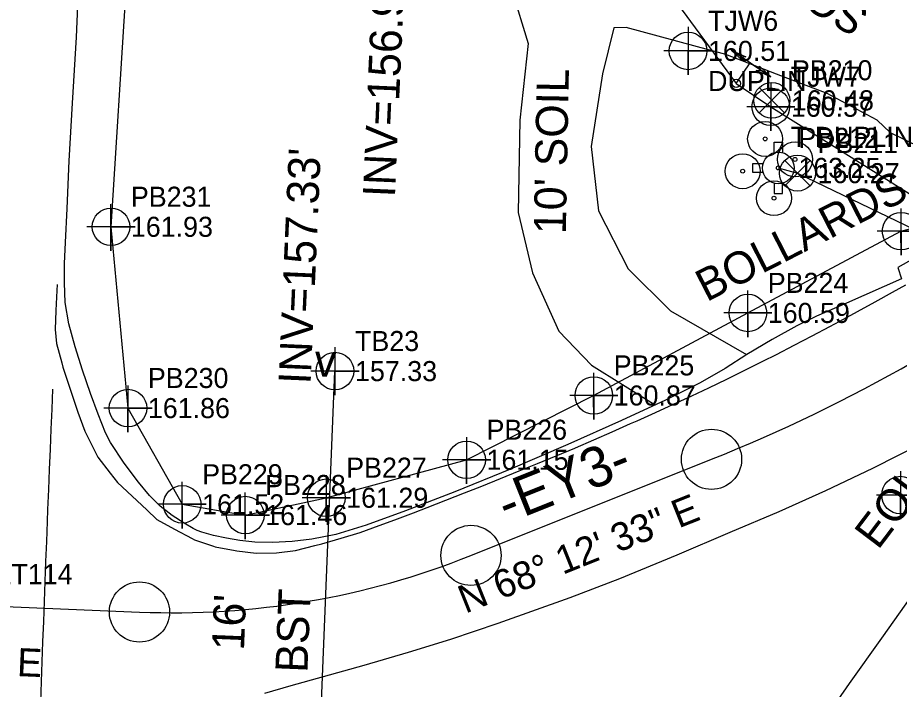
# Model space of a CAD drawing. Extents: x 2262665 to 2270527, y 505476 to 514960.
# Drawn here: x 2266379 to 2266488.9, y 511554.9 to 511638.6 of the extents above; entities that cross this region are included whole.
import ezdxf

# ---------------------------------------------------------------- set-up
doc = ezdxf.new("R2010")
doc.units = 0
for name, color, linetype in [('Default Symbol Cogo Number', 7, 'Continuous'), ('Exist Horizontal Alignment', 7, 'Continuous'), ('Exist Horizontal Alignment Direction Label', 7, 'Continuous'), ('Exist Roads EOP', 7, 'Continuous'), ('Exist Roads EOP Text', 7, 'Continuous'), ('Exist Roads EOT', 7, 'Continuous'), ('Exist Roads Soil', 7, 'Continuous'), ('Exist Roads Soil Text', 7, 'Continuous'), ('Exist Structure Minor Culvert Topo Terminator', 7, 'Continuous'), ('Exist Structure Minor Pipes RCP 15 Inch', 7, 'Continuous'), ('Exist Structure Minor Pipes RCP 15 Inch Cogo Elevation', 7, 'Continuous'), ('Exist Structure Minor Pipes RCP 15 Inch Cogo Number', 7, 'Continuous'), ('Exist Structure Minor Pipes RCP 15 Inch Cogo Point CELL', 7, 'Continuous'), ('Exist Structure Minor Pipes RCP 15 Inch Invert', 7, 'Continuous'), ('Exist Utilities Other Located Object CELL', 7, 'Continuous'), ('Exist Utilities Other Located Object Text', 7, 'Continuous'), ('Exist Utilities Telephone UG Conduit SUE LOS B', 7, 'Continuous'), ('Exist Utilities Telephone UG Conduit SUE LOS B Cogo Elevation', 7, 'Continuous'), ('Exist Utilities Telephone UG Conduit SUE LOS B Cogo Number', 7, 'Continuous'), ('Exist Utilities Telephone UG Conduit SUE LOS B Cogo Point CELL', 7, 'Continuous'), ('Exist Utilities Water Change of Service SUE CELL', 7, 'Continuous'), ('Exist Utilities Water Fire Hydrant CELL', 7, 'Continuous'), ('Exist Utilities Water Fire Hydrant Cogo Elevation', 7, 'Continuous'), ('Exist Utilities Water Fire Hydrant Cogo Number', 7, 'Continuous'), ('Exist Utilities Water UG Line SUE LOS B', 7, 'Continuous'), ('Exist Utilities Water UG Line SUE LOS B Cogo Comment', 7, 'Continuous'), ('Exist Utilities Water UG Line SUE LOS B Cogo Elevation', 7, 'Continuous'), ('Exist Utilities Water UG Line SUE LOS B Cogo Number', 7, 'Continuous'), ('Exist Utilities Water UG Line SUE LOS B Cogo Point CELL', 7, 'Continuous'), ('Exist Utilities Water UG Line SUE LOS B Text', 7, 'Continuous'), ('Exist Utilities Water UG Line SUE LOS C', 7, 'Continuous'), ('Exist Utilities Water Valve CELL', 7, 'Continuous'), ('Exist Utilities Water Valve Cogo Elevation', 7, 'Continuous'), ('Exist Utilities Water Valve Cogo Number', 7, 'Continuous')]:
    doc.layers.add(name, color=color, linetype=linetype)

msp = doc.modelspace()

# ---------------------------------------------------------------- linework, layer by layer
at = {"layer": 'Exist Horizontal Alignment'}
for p, q in [((2266435.53, 511571.57), (2266465.51, 511583.55)), ((2266371.12, 511565.48), (2266394.22, 511564.51))]:
    msp.add_line(p, q, dxfattribs=at)
for centre in [(2266465.51, 511583.55), (2266465.51, 511583.55), (2266435.53, 511571.57), (2266394.22, 511564.51), (2266394.22, 511564.51)]:
    msp.add_circle(centre, 3.75, dxfattribs=at)
for centre, radius, start, end in [((2266391.27, 511769.26), 200, 291.7907, 323.7279), ((2266398.41, 511664.42), 100, 267.5983, 291.7907)]:
    msp.add_arc(centre, radius, start, end, dxfattribs=at)
msp.add_spline([(2266531.4, 511610.33), (2266530.6, 511609.24), (2266529.8, 511608.15), (2266529, 511607.06), (2266528.2, 511605.97), (2266527.4, 511604.88), (2266526.6, 511603.79), (2266525.8, 511602.7), (2266525, 511601.61), (2266524.2, 511600.52), (2266523.41, 511599.43), (2266522.61, 511598.34), (2266521.81, 511597.25), (2266521.01, 511596.16), (2266520.22, 511595.07), (2266519.42, 511593.97), (2266518.62, 511592.88), (2266517.83, 511591.79), (2266517.03, 511590.7), (2266516.24, 511589.6), (2266515.45, 511588.51), (2266514.65, 511587.42), (2266513.86, 511586.32), (2266513.07, 511585.23), (2266512.28, 511584.13), (2266511.49, 511583.04), (2266510.7, 511581.94), (2266509.91, 511580.84), (2266509.12, 511579.74), (2266508.33, 511578.65), (2266507.54, 511577.55), (2266506.76, 511576.45), (2266505.97, 511575.35), (2266505.19, 511574.25), (2266504.4, 511573.15), (2266503.62, 511572.04), (2266502.84, 511570.94), (2266502.06, 511569.84), (2266501.28, 511568.73), (2266500.5, 511567.63), (2266499.73, 511566.52), (2266498.95, 511565.42), (2266498.18, 511564.31), (2266497.41, 511563.2), (2266496.63, 511562.09), (2266495.86, 511560.98), (2266495.09, 511559.87), (2266494.33, 511558.76), (2266493.56, 511557.65), (2266492.8, 511556.53), (2266492.03, 511555.42), (2266491.27, 511554.3), (2266490.51, 511553.18), (2266489.75, 511552.06), (2266488.99, 511550.95), (2266488.24, 511549.83), (2266487.48, 511548.7), (2266486.73, 511547.58), (2266485.98, 511546.46), (2266485.23, 511545.33), (2266484.48, 511544.21), (2266483.74, 511543.08), (2266482.99, 511541.95), (2266482.25, 511540.82), (2266481.51, 511539.69), (2266480.78, 511538.56), (2266480.04, 511537.43), (2266479.31, 511536.29), (2266478.57, 511535.15), (2266477.84, 511534.02), (2266477.12, 511532.88), (2266476.39, 511531.74), (2266475.67, 511530.6), (2266474.95, 511529.45), (2266474.23, 511528.31)], degree=3, dxfattribs=at)
at = {"layer": 'Exist Roads EOP'}
for points in [[(2266491.01, 511608.76), (2266488.73, 511607.48), (2266489.18, 511606.04), (2266482.31, 511603.03), (2266478.58, 511601.39), (2266476.13, 511600.19), (2266473.06, 511598.48), (2266469.91, 511596.6), (2266467.19, 511594.89), (2266464.09, 511593.09), (2266459.79, 511590.92), (2266454.29, 511588.37), (2266447.62, 511585.4), (2266440.47, 511582.34), (2266433.54, 511579.51), (2266427.37, 511577.12), (2266422.49, 511575.36), (2266418.68, 511574.19), (2266415.72, 511573.58), (2266413.23, 511573.31), (2266410.8, 511573.19), (2266408.58, 511573.23), (2266406.71, 511573.42), (2266405.05, 511573.71), (2266403.43, 511574.06), (2266402.01, 511574.46), (2266401.41, 511574.69), (2266400.9, 511574.92), (2266399.78, 511575.58), (2266398.31, 511576.55), (2266396.78, 511577.73), (2266395.48, 511579.02), (2266394.11, 511580.69), (2266392.33, 511583.06), (2266390.63, 511585.65), (2266390, 511586.86), (2266389.07, 511589.18), (2266388.13, 511591.77), (2266387.11, 511594.66), (2266386.19, 511597.57), (2266385.43, 511600.44), (2266384.98, 511603.09), (2266384.86, 511605.54), (2266384.87, 511607.95), (2266384.99, 511610.58), (2266385.19, 511614.81), (2266385.47, 511620.77), (2266385.87, 511627.95), (2266386.37, 511636.17), (2266386.56, 511640.07)], [(2266491.96, 511585.65), (2266485.56, 511582.39), (2266479.73, 511579.61), (2266473.88, 511577.02), (2266467.78, 511574.42), (2266461.19, 511571.59), (2266454.04, 511568.64), (2266447.85, 511566.29), (2266438.89, 511563.07), (2266432.99, 511561.08), (2266427.7, 511559.45), (2266422.19, 511557.85), (2266417.11, 511556.43), (2266413.1, 511555.3), (2266409.82, 511554.34)], [(2266437.87, 511482.63), (2266441.92, 511490.48), (2266446.01, 511498.03), (2266450.17, 511505.31), (2266454.11, 511512.03), (2266457.93, 511518.34), (2266462.37, 511525.41), (2266467.49, 511533.31), (2266472.79, 511541.25), (2266478.09, 511548.97), (2266482.72, 511555.6), (2266486.73, 511561.27), (2266491.19, 511567.54)]]:
    msp.add_lwpolyline(points, dxfattribs=at)
at = {"layer": 'Exist Roads EOT'}
for points in [[(2266383.95, 511605.34), (2266383.91, 511604.61), (2266383.81, 511602.11), (2266383.71, 511599.73), (2266383.9, 511597.99), (2266384.54, 511595.58), (2266384.68, 511595.06), (2266385.46, 511592.69), (2266386.23, 511590.31), (2266386.53, 511589.41), (2266387.43, 511587.08), (2266387.6, 511586.64), (2266388.75, 511584.42), (2266389.05, 511583.83), (2266390.57, 511581.84), (2266391.47, 511580.67), (2266393.3, 511578.96), (2266395.12, 511577.25), (2266396.39, 511576.06), (2266398.59, 511574.86), (2266400.78, 511573.66), (2266401.07, 511573.5), (2266403.45, 511572.73), (2266403.67, 511572.66), (2266406.13, 511572.2), (2266406.37, 511572.15), (2266408.75, 511571.86), (2266411.28, 511571.89), (2266413.65, 511572.18), (2266416.08, 511572.79), (2266416.96, 511573.01), (2266419.35, 511573.73), (2266421.73, 511574.44), (2266424.08, 511575.29), (2266426.05, 511576), (2266428.38, 511576.89), (2266430.06, 511577.53), (2266432.39, 511578.44), (2266434.71, 511579.36), (2266436.9, 511580.22), (2266439.22, 511581.16), (2266441.54, 511582.1), (2266443.83, 511583.03), (2266446.15, 511583.98), (2266448.46, 511584.93), (2266448.55, 511584.97), (2266450.84, 511585.98), (2266453.13, 511586.99), (2266455.41, 511588), (2266456.23, 511588.36), (2266458.51, 511589.4), (2266460.78, 511590.44), (2266463.06, 511591.48), (2266465.17, 511592.45), (2266467.41, 511593.56), (2266469.65, 511594.67), (2266471.89, 511595.78), (2266473.6, 511596.63), (2266475.82, 511597.79), (2266478.03, 511598.95), (2266480.24, 511600.11), (2266481.51, 511600.78), (2266483.7, 511601.98), (2266485.89, 511603.19), (2266488.08, 511604.39), (2266489.72, 511605.29)], [(2266383.38, 511592.29), (2266383.28, 511589.8), (2266383.18, 511587.3), (2266383.08, 511584.8), (2266382.98, 511582.3), (2266382.88, 511579.8), (2266382.78, 511577.31), (2266382.71, 511575.8), (2266382.62, 511573.3), (2266382.53, 511570.8), (2266382.43, 511568.31), (2266382.34, 511565.81), (2266382.25, 511563.31), (2266382.15, 511560.81), (2266382.06, 511558.31), (2266381.96, 511555.82), (2266381.87, 511553.32), (2266381.78, 511550.82), (2266381.68, 511548.32), (2266381.6, 511546.02)]]:
    msp.add_lwpolyline(points, dxfattribs=at)
at = {"layer": 'Exist Roads Soil'}
for points in [[(2266440.63, 511642.1), (2266442.67, 511635.41), (2266441.61, 511625.82), (2266441.4, 511614.34), (2266443.2, 511606.81), (2266446.5, 511599.51), (2266450.53, 511595.3), (2266458.29, 511590.48)], [(2266453.32, 511637.33), (2266451.92, 511631.61), (2266450.5, 511622.57), (2266451.43, 511614.52), (2266455.11, 511607.3), (2266460.4, 511602.07), (2266469.85, 511596.63)], [(2266487.77, 511624.31), (2266486.15, 511625.82), (2266479.91, 511629.14), (2266473.61, 511631.59), (2266467.3, 511634.04), (2266454.85, 511637.38), (2266453.32, 511637.33)], [(2266487.77, 511624.31), (2266491.42, 511622.5), (2266494.26, 511621.3), (2266496.73, 511620.18), (2266498.72, 511618.65), (2266499.69, 511616.88), (2266499.97, 511614.96)]]:
    msp.add_lwpolyline(points, dxfattribs=at)
at = {"layer": 'Exist Structure Minor Pipes RCP 15 Inch'}
msp.add_line((2266416.1, 511533.88), (2266418.58, 511594.55), dxfattribs=at)
at = {"layer": 'Exist Structure Minor Pipes RCP 15 Inch Cogo Point CELL'}
msp.add_lwpolyline([(2266418.58, 511597.55), (2266418.58, 511591.55), (2266418.58, 511594.55), (2266421.58, 511594.55), (2266415.58, 511594.55)], dxfattribs=at)
msp.add_circle((2266418.58, 511594.55), 2.34, dxfattribs=at)
at = {"layer": 'Exist Utilities Other Located Object CELL'}
for centre, radius in [((2266472.19, 511623.5), 2.18), ((2266472.19, 511623.5), 0.24), ((2266475.91, 511620.94), 2.18), ((2266469.39, 511619.47), 2.18), ((2266475.91, 511620.94), 0.24), ((2266469.39, 511619.47), 0.24), ((2266473.29, 511616.11), 2.18), ((2266473.29, 511616.11), 0.24)]:
    msp.add_circle(centre, radius, dxfattribs=at)
at = {"layer": 'Exist Utilities Telephone UG Conduit SUE LOS B'}
msp.add_lwpolyline([(2266365.07, 511716.42), (2266389.44, 511713.1), (2266391.97, 511712.47), (2266392.96, 511710.82), (2266392.14, 511685.4), (2266395.03, 511670.55), (2266394.38, 511649.02), (2266392.51, 511642.16), (2266390.65, 511612.54), (2266392.77, 511589.94), (2266399.53, 511577.94), (2266407.39, 511576.6), (2266417.48, 511578.76), (2266434.97, 511583.49), (2266450.82, 511591.51), (2266470.02, 511601.8), (2266489.11, 511611.99), (2266492.11, 511612.8), (2266493.65, 511611.64), (2266496.31, 511609.14), (2266510.43, 511596.37), (2266533.05, 511577.67)], dxfattribs=at)
at = {"layer": 'Exist Utilities Telephone UG Conduit SUE LOS B Cogo Point CELL'}
for points in [[(2266390.63, 511615.36), (2266390.67, 511609.54), (2266390.65, 511612.54), (2266393.67, 511612.54), (2266387.67, 511612.54)], [(2266489.1, 511614.81), (2266489.13, 511608.99), (2266489.11, 511611.99), (2266492.13, 511611.99), (2266486.13, 511611.99)], [(2266470.01, 511604.61), (2266470.04, 511598.8), (2266470.02, 511601.8), (2266473.04, 511601.8), (2266467.04, 511601.8)], [(2266450.8, 511594.33), (2266450.84, 511588.51), (2266450.82, 511591.51), (2266453.84, 511591.51), (2266447.84, 511591.51)], [(2266392.76, 511592.75), (2266392.79, 511586.94), (2266392.77, 511589.94), (2266395.79, 511589.94), (2266389.79, 511589.94)], [(2266434.96, 511586.31), (2266434.99, 511580.49), (2266434.97, 511583.49), (2266437.99, 511583.49), (2266431.99, 511583.49)], [(2266417.47, 511581.58), (2266417.5, 511575.76), (2266417.48, 511578.76), (2266420.5, 511578.76), (2266414.5, 511578.76)], [(2266399.52, 511580.75), (2266399.55, 511574.94), (2266399.53, 511577.94), (2266402.55, 511577.94), (2266396.55, 511577.94)], [(2266407.37, 511579.42), (2266407.41, 511573.6), (2266407.39, 511576.6), (2266410.41, 511576.6), (2266404.41, 511576.6)]]:
    msp.add_lwpolyline(points, dxfattribs=at)
for centre in [(2266390.67, 511612.54), (2266489.13, 511611.99), (2266470.04, 511601.8), (2266450.84, 511591.51), (2266392.79, 511589.94), (2266434.99, 511583.49), (2266417.5, 511578.76), (2266399.55, 511577.94), (2266407.41, 511576.6)]:
    msp.add_circle(centre, 2.34, dxfattribs=at)
at = {"layer": 'Exist Utilities Water Change of Service SUE CELL'}
for p, q in [((2266472.91, 511631.22), (2266467.97, 511634.56)), ((2266468.59, 511630.42), (2266470.31, 511632.97)), ((2266470.31, 511632.97), (2266472.91, 511631.22)), ((2266468.59, 511630.42), (2266468.59, 511630.42))]:
    msp.add_line(p, q, dxfattribs=at)
for points in [[(2266467.97, 511634.56), (2266469.8, 511633.74), (2266469.26, 511633.69), (2266469.4, 511633.22)], [(2266472.91, 511631.22), (2266471.09, 511632.04), (2266471.63, 511632.09), (2266471.48, 511632.55)]]:
    msp.add_lwpolyline(points, close=True, dxfattribs=at)
msp.add_circle((2266468.59, 511630.42), 0.517, dxfattribs=at)
at = {"layer": 'Exist Utilities Water Fire Hydrant CELL'}
msp.add_line((2266473.83, 511619.88), (2266473.83, 511619.88), dxfattribs=at)
for points in [[(2266473.31, 511621.79), (2266473.31, 511623.08), (2266474.34, 511623.08), (2266474.34, 511621.76)], [(2266471.91, 511620.39), (2266470.62, 511620.39), (2266470.62, 511619.36), (2266471.91, 511619.36)], [(2266473.31, 511617.96), (2266473.31, 511616.68), (2266474.34, 511616.68), (2266474.34, 511617.99)]]:
    msp.add_lwpolyline(points, dxfattribs=at)
for radius in [1.98, 0.243]:
    msp.add_circle((2266473.83, 511619.88), radius, dxfattribs=at)
at = {"layer": 'Exist Utilities Water UG Line SUE LOS B'}
for points in [[(2266468.59, 511630.42), (2266472.89, 511627.51), (2266493.25, 511614.74), (2266543.55, 511579.95)], [(2266473.83, 511619.88), (2266476.22, 511619.23), (2266506.6, 511604.6)]]:
    msp.add_lwpolyline(points, dxfattribs=at)
at = {"layer": 'Exist Utilities Water UG Line SUE LOS B Cogo Point CELL'}
for points in [[(2266462.58, 511637.47), (2266462.58, 511631.47), (2266462.58, 511634.47), (2266465.58, 511634.47), (2266459.58, 511634.47)], [(2266472.89, 511630.51), (2266472.89, 511624.51), (2266472.89, 511627.51), (2266475.89, 511627.51), (2266469.89, 511627.51)], [(2266489.05, 511582.09), (2266489.05, 511576.09), (2266489.05, 511579.09), (2266492.05, 511579.09), (2266486.05, 511579.09)]]:
    msp.add_lwpolyline(points, dxfattribs=at)
for centre in [(2266462.58, 511634.47), (2266472.89, 511627.51), (2266489.05, 511579.09)]:
    msp.add_circle(centre, 2.34, dxfattribs=at)
at = {"layer": 'Exist Utilities Water UG Line SUE LOS C'}
msp.add_line((2266416.33, 511701.3), (2266468.59, 511630.42), dxfattribs=at)
at = {"layer": 'Exist Utilities Water Valve CELL'}
for points in [[(2266474.59, 511629.89), (2266471.44, 511626.74), (2266473.02, 511628.31), (2266474.59, 511626.74), (2266471.44, 511629.89)], [(2266477.8, 511620.8), (2266474.65, 511617.65), (2266476.22, 511619.23), (2266477.8, 511617.65), (2266474.65, 511620.8)]]:
    msp.add_lwpolyline(points, dxfattribs=at)
for centre in [(2266473.02, 511628.31), (2266476.22, 511619.23)]:
    msp.add_circle(centre, 2.23, dxfattribs=at)

# ---------------------------------------------------------------- texts
at = {"layer": 'Default Symbol Cogo Number'}
msp.add_text('DET114', height=2.5, dxfattribs=at).set_placement((2266373.62, 511567.98))
at = {"layer": 'Exist Horizontal Alignment Direction Label'}
for s, height, rotation, p in [('-EY3-', 5, 21.7907, (2266440, 511575.49)), ('N 68%%d 12\' 33" E', 3.5, 21.7907, (2266434.83, 511564.29)), ('S 87%%d 35\' 54" E', 3.5, 357.5983, (2266350.57, 511557.72))]:
    msp.add_text(s, height=height, rotation=rotation, dxfattribs=at).set_placement(p)
at = {"layer": 'Exist Roads EOP Text'}
for s, p in [('BST', (2266415.14, 511556.9)), ("16'", (2266407.24, 511559.67))]:
    msp.add_text(s, height=4, rotation=87.6619, dxfattribs=at).set_placement(p)
at = {"layer": 'Exist Roads Soil Text'}
for s, rotation, p in [('SOIL', 148.8911, (2266485.4, 511639.51)), ("10' SOIL", 88.9094, (2266447.35, 511611.59))]:
    msp.add_text(s, height=4, rotation=rotation, dxfattribs=at).set_placement(p)
at = {"layer": 'Exist Structure Minor Culvert Topo Terminator'}
msp.add_text('v', height=4, rotation=357.3225, dxfattribs=at).set_placement((2266415.96, 511593.92))
at = {"layer": 'Exist Structure Minor Pipes RCP 15 Inch Cogo Elevation'}
msp.add_text('157.33', height=2.5, dxfattribs=at).set_placement((2266421.08, 511593.3))
at = {"layer": 'Exist Structure Minor Pipes RCP 15 Inch Cogo Number'}
msp.add_text('TB23', height=2.5, dxfattribs=at).set_placement((2266421.08, 511597.05))
at = {"layer": 'Exist Structure Minor Pipes RCP 15 Inch Invert'}
for s, p in [("INV=156.96'", (2266426.05, 511616.16)), ("INV=157.33'", (2266415.54, 511592.86))]:
    msp.add_text(s, height=4, rotation=87.4803, dxfattribs=at).set_placement(p)
at = {"layer": 'Exist Utilities Other Located Object Text'}
msp.add_text('BOLLARDS', height=4, rotation=27.1341, dxfattribs=at).set_placement((2266464.89, 511603.12))
at = {"layer": 'Exist Utilities Telephone UG Conduit SUE LOS B Cogo Elevation'}
for s, p in [('161.93', (2266393.15, 511611.29)), ('160.59', (2266472.52, 511600.55)), ('160.87', (2266453.32, 511590.26)), ('161.86', (2266395.27, 511588.69)), ('161.15', (2266437.47, 511582.24)), ('161.29', (2266419.98, 511577.51)), ('161.52', (2266402.03, 511576.69)), ('161.46', (2266409.89, 511575.35))]:
    msp.add_text(s, height=2.5, dxfattribs=at).set_placement(p)
at = {"layer": 'Exist Utilities Telephone UG Conduit SUE LOS B Cogo Number'}
for s, p in [('PB231', (2266393.15, 511615.04)), ('PB224', (2266472.52, 511604.3)), ('PB225', (2266453.32, 511594.01)), ('PB230', (2266395.27, 511592.44)), ('PB226', (2266437.47, 511585.99)), ('PB227', (2266419.98, 511581.26)), ('PB229', (2266402.03, 511580.44)), ('PB228', (2266409.89, 511579.1))]:
    msp.add_text(s, height=2.5, dxfattribs=at).set_placement(p)
at = {"layer": 'Exist Utilities Water Fire Hydrant Cogo Elevation'}
msp.add_text('163.25', height=2.5, dxfattribs=at).set_placement((2266476.33, 511618.63))
at = {"layer": 'Exist Utilities Water Fire Hydrant Cogo Number'}
msp.add_text('PB212', height=2.5, dxfattribs=at).set_placement((2266476.33, 511622.38))
at = {"layer": 'Exist Utilities Water UG Line SUE LOS B Cogo Comment'}
for s, p in [('DUPLIN', (2266465.08, 511629.47)), ('T DUPLIN', (2266475.39, 511622.51))]:
    msp.add_text(s, height=2.5, dxfattribs=at).set_placement(p)
at = {"layer": 'Exist Utilities Water UG Line SUE LOS B Cogo Elevation'}
for s, p in [('160.51', (2266465.08, 511633.22)), ('160.57', (2266475.39, 511626.26))]:
    msp.add_text(s, height=2.5, dxfattribs=at).set_placement(p)
at = {"layer": 'Exist Utilities Water UG Line SUE LOS B Cogo Number'}
for s, p in [('TJW6', (2266465.08, 511636.97)), ('TJW7', (2266475.39, 511630.01))]:
    msp.add_text(s, height=2.5, dxfattribs=at).set_placement(p)
at = {"layer": 'Exist Utilities Water UG Line SUE LOS B Text'}
msp.add_text('EOI', height=4, rotation=52.8872, dxfattribs=at).set_placement((2266486.26, 511572.16))
at = {"layer": 'Exist Utilities Water Valve Cogo Elevation'}
for s, p in [('160.48', (2266475.52, 511627.06)), ('160.27', (2266478.72, 511617.98))]:
    msp.add_text(s, height=2.5, dxfattribs=at).set_placement(p)
at = {"layer": 'Exist Utilities Water Valve Cogo Number'}
for s, p in [('PB210', (2266475.52, 511630.81)), ('PB211', (2266478.72, 511621.73))]:
    msp.add_text(s, height=2.5, dxfattribs=at).set_placement(p)

doc.saveas('drawing.dxf')
